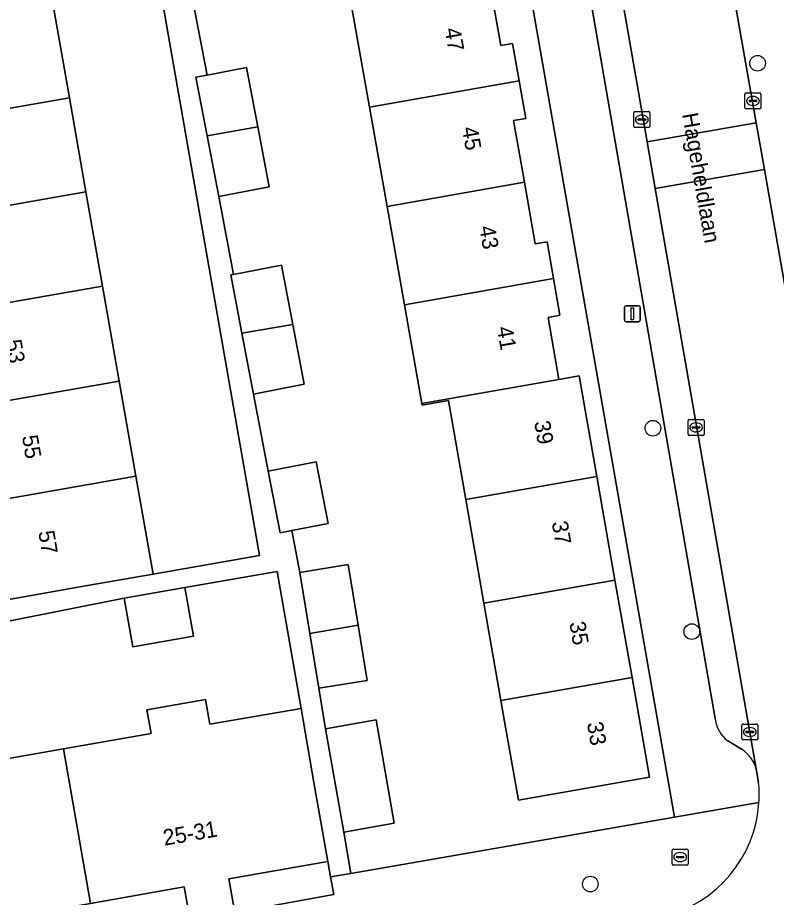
# Model space of a CAD drawing. Extents: x 162879 to 165540, y 384011 to 385181.
# Drawn here: x 164434.1 to 164481.6, y 384437.1 to 384492.1 of the extents above; entities that cross this region are included whole.
import ezdxf

# ---------------------------------------------------------------- set-up
doc = ezdxf.new("R2010")
doc.units = 0
for name, color, linetype in [('IMGEO_Boom', 7, 'Continuous'), ('IMGEO_Brandkraan', 7, 'Continuous'), ('IMGEO_Erf', 7, 'Continuous'), ('IMGEO_Kolk', 7, 'Continuous'), ('IMGEO_Lichtmast', 7, 'Continuous'), ('IMGEO_Openbare_ruimte_label', 7, 'Continuous'), ('IMGEO_Pand', 7, 'Continuous'), ('IMGEO_Pand_nummerreeks', 7, 'Continuous'), ('IMGEO_Parkeervlak_open', 7, 'Continuous'), ('IMGEO_Rijbaan_lokaal_gesloten', 7, 'Continuous'), ('IMGEO_Rijbaan_lokaal_open', 7, 'Continuous'), ('IMGEO_Voetpad_open', 7, 'Continuous')]:
    doc.layers.add(name, color=color, linetype=linetype)

msp = doc.modelspace()

# ---------------------------------------------------------------- linework, layer by layer
at = {"layer": 'IMGEO_Boom'}
for centre in [(164480.392, 384489.234), (164473.835, 384466.407), (164476.273, 384453.68), (164469.919, 384437.886)]:
    msp.add_circle(centre, 0.489, dxfattribs=at)
at = {"layer": 'IMGEO_Brandkraan'}
for p, q in [((164475.042, 384439.15), (164475.042, 384440.002)), ((164475.117, 384440.076), (164475.969, 384440.076)), ((164475.53, 384439.856), (164475.555, 384439.856)), ((164476.043, 384440.002), (164476.043, 384439.15)), ((164475.969, 384439.076), (164475.117, 384439.076)), ((164475.301, 384439.57), (164475.301, 384439.582)), ((164475.739, 384439.533), (164475.341, 384439.533)), ((164475.344, 384439.619), (164475.742, 384439.619)), ((164475.553, 384439.296), (164475.528, 384439.296)), ((164475.785, 384439.582), (164475.785, 384439.57))]:
    msp.add_line(p, q, dxfattribs=at)
for points in [[(164475.042, 384439.15), (164475.042, 384440.002)], [(164475.117, 384440.076), (164475.969, 384440.076)], [(164476.043, 384440.002), (164476.043, 384439.15)], [(164475.969, 384439.076), (164475.117, 384439.076)]]:
    msp.add_lwpolyline(points, dxfattribs=at)
for centre, radius, start, end in [((164475.119, 384440), 0.0765, 91.552, 178.448), ((164475.119, 384440), 0.0765, 91.552, 178.448), ((164475.967, 384440), 0.0765, 1.552, 88.448), ((164475.967, 384440), 0.0765, 1.552, 88.448), ((164475.119, 384439.152), 0.0765, 181.552, 268.448), ((164475.119, 384439.152), 0.0765, 181.552, 268.448), ((164475.341, 384439.579), 0.0403, 85.8775, 175.7526), ((164475.338, 384439.569), 0.0366, 178.938, 274.7102), ((164475.742, 384439.576), 0.043, 264.8664, 352.4533), ((164475.746, 384439.581), 0.0386, 1.7309, 96.639), ((164475.967, 384439.152), 0.0765, 271.552, 358.448), ((164475.967, 384439.152), 0.0765, 271.552, 358.448)]:
    msp.add_arc(centre, radius, start, end, dxfattribs=at)
for centre, major_axis, ratio, start_param, end_param in [((164475.529, 384439.576), (-0.387, 0.002), 0.722429, 4.712389, 7.853982), ((164475.554, 384439.576), (-0.39, 0.002), 0.717154, 1.570796, 4.712389)]:
    msp.add_ellipse(centre, major_axis=major_axis, ratio=ratio, start_param=start_param, end_param=end_param, dxfattribs=at)
at = {"layer": 'IMGEO_Erf'}
for points in [[(164444.962, 384493.601), (164445.938, 384488.49), (164448.403, 384488.961), (164449.108, 384485.264), (164449.825, 384481.512), (164446.655, 384480.907), (164447.587, 384476.027), (164450.588, 384476.6), (164451.294, 384472.902), (164452.01, 384469.151), (164448.84, 384468.546), (164449.76, 384463.725), (164452.767, 384464.299), (164453.503, 384460.442), (164451.235, 384460.009), (164451.739, 384457.373), (164454.764, 384457.871), (164455.387, 384454.091), (164455.957, 384450.632), (164452.932, 384450.134), (164453.351, 384447.597), (164456.514, 384448.153), (164457.647, 384441.697), (164454.484, 384441.142), (164454.937, 384438.56), (164475.184, 384442.064), (164465.058, 384500)], [(164463.633, 384494.225), (164464.314, 384490.347), (164465.055, 384490.477), (164465.467, 384488.132), (164465.878, 384485.788), (164465.112, 384485.653), (164465.789, 384481.792), (164466.467, 384477.93), (164467.214, 384478.061), (164467.617, 384475.765), (164468.02, 384473.469), (164467.277, 384473.339), (164467.957, 384469.462), (164469.22, 384469.683), (164470.324, 384463.394), (164471.461, 384456.91), (164472.53, 384450.821), (164473.627, 384444.569), (164465.421, 384443.129), (164464.557, 384448.054), (164464.324, 384449.382), (164463.255, 384455.471), (164462.117, 384461.954), (164461.032, 384468.134), (164459.392, 384467.846), (164459.372, 384467.959), (164458.282, 384474.128), (164457.193, 384480.285), (164456.097, 384486.489), (164454.997, 384492.711)]]:
    msp.add_lwpolyline(points, dxfattribs=at)
for points in [[(164442.546, 384457.274), (164449.211, 384458.444), (164442.923, 384494.279), (164436.257, 384493.109), (164437.315, 384487.079), (164438.349, 384481.19), (164439.384, 384475.291), (164440.426, 384469.356), (164441.471, 384463.4)], [(164426.147, 384452.968), (164420.386, 384451.919), (164421.531, 384445.1), (164421.758, 384443.749), (164427.489, 384444.755), (164427.234, 384446.208), (164431.072, 384446.881), (164431.337, 384445.371), (164436.931, 384446.353), (164442.423, 384447.317), (164442.164, 384448.798), (164445.832, 384449.442), (164446.105, 384447.885), (164451.814, 384448.879), (164450.322, 384457.449), (164444.535, 384456.441), (164445.069, 384453.404), (164441.283, 384452.739), (164440.749, 384455.776), (164429.799, 384453.609), (164430.262, 384450.973), (164426.61, 384450.332)], [(164453.854, 384437.245), (164453.657, 384438.339), (164453.483, 384439.308), (164447.293, 384438.222), (164447.663, 384436.112)], [(164432.802, 384433.518), (164444.872, 384435.622), (164444.505, 384437.714), (164438.629, 384436.683), (164432.437, 384435.596)]]:
    msp.add_lwpolyline(points, close=True, dxfattribs=at)
at = {"layer": 'IMGEO_Kolk'}
for p, q in [((164479.598, 384486.456), (164479.598, 384487.308)), ((164479.673, 384487.382), (164480.525, 384487.382)), ((164480.086, 384487.162), (164480.111, 384487.162)), ((164480.599, 384487.308), (164480.599, 384486.456)), ((164479.857, 384486.876), (164479.857, 384486.888)), ((164480.295, 384486.839), (164479.897, 384486.839)), ((164479.9, 384486.925), (164480.298, 384486.925)), ((164480.109, 384486.602), (164480.084, 384486.602)), ((164480.341, 384486.888), (164480.341, 384486.876)), ((164472.643, 384485.284), (164472.643, 384486.136)), ((164472.718, 384486.21), (164473.57, 384486.21)), ((164473.131, 384485.99), (164473.156, 384485.99)), ((164473.644, 384486.136), (164473.644, 384485.284)), ((164480.525, 384486.382), (164479.673, 384486.382)), ((164472.902, 384485.704), (164472.902, 384485.716)), ((164473.34, 384485.667), (164472.942, 384485.667)), ((164472.945, 384485.753), (164473.343, 384485.753)), ((164473.154, 384485.43), (164473.129, 384485.43)), ((164473.386, 384485.716), (164473.386, 384485.704)), ((164473.57, 384485.21), (164472.718, 384485.21)), ((164476.04, 384466.031), (164476.04, 384466.883)), ((164476.115, 384466.957), (164476.967, 384466.957)), ((164476.528, 384466.737), (164476.553, 384466.737)), ((164477.041, 384466.883), (164477.041, 384466.031)), ((164476.299, 384466.451), (164476.299, 384466.463)), ((164476.737, 384466.414), (164476.339, 384466.414)), ((164476.342, 384466.5), (164476.74, 384466.5)), ((164476.551, 384466.177), (164476.526, 384466.177)), ((164476.783, 384466.463), (164476.783, 384466.451)), ((164476.967, 384465.957), (164476.115, 384465.957)), ((164479.478, 384447.902), (164480.33, 384447.902)), ((164479.403, 384446.976), (164479.403, 384447.828)), ((164479.662, 384447.396), (164479.662, 384447.408)), ((164480.1, 384447.359), (164479.702, 384447.359)), ((164479.705, 384447.445), (164480.103, 384447.445)), ((164479.891, 384447.682), (164479.916, 384447.682)), ((164480.146, 384447.408), (164480.146, 384447.396)), ((164480.404, 384447.828), (164480.404, 384446.976)), ((164480.33, 384446.902), (164479.478, 384446.902)), ((164479.914, 384447.122), (164479.889, 384447.122))]:
    msp.add_line(p, q, dxfattribs=at)
for points in [[(164479.598, 384486.456), (164479.598, 384487.308)], [(164479.673, 384487.382), (164480.525, 384487.382)], [(164480.599, 384487.308), (164480.599, 384486.456)], [(164472.643, 384485.284), (164472.643, 384486.136)], [(164472.718, 384486.21), (164473.57, 384486.21)], [(164473.644, 384486.136), (164473.644, 384485.284)], [(164480.525, 384486.382), (164479.673, 384486.382)], [(164473.57, 384485.21), (164472.718, 384485.21)], [(164476.04, 384466.031), (164476.04, 384466.883)], [(164476.115, 384466.957), (164476.967, 384466.957)], [(164477.041, 384466.883), (164477.041, 384466.031)], [(164476.967, 384465.957), (164476.115, 384465.957)], [(164479.478, 384447.902), (164480.33, 384447.902)], [(164479.403, 384446.976), (164479.403, 384447.828)], [(164480.404, 384447.828), (164480.404, 384446.976)], [(164480.33, 384446.902), (164479.478, 384446.902)]]:
    msp.add_lwpolyline(points, dxfattribs=at)
for centre, radius, start, end in [((164479.675, 384487.306), 0.0765, 91.552, 178.448), ((164479.675, 384487.306), 0.0765, 91.552, 178.448), ((164480.523, 384487.306), 0.0765, 1.552, 88.448), ((164480.523, 384487.306), 0.0765, 1.552, 88.448), ((164479.675, 384486.458), 0.0765, 181.552, 268.448), ((164479.675, 384486.458), 0.0765, 181.552, 268.448), ((164479.897, 384486.885), 0.0403, 85.8775, 175.7526), ((164479.894, 384486.875), 0.0366, 178.938, 274.7102), ((164480.298, 384486.882), 0.043, 264.8664, 352.4533), ((164480.302, 384486.887), 0.0386, 1.7309, 96.639), ((164480.523, 384486.458), 0.0765, 271.552, 358.448), ((164480.523, 384486.458), 0.0765, 271.552, 358.448), ((164472.72, 384486.134), 0.0765, 91.552, 178.448), ((164472.72, 384486.134), 0.0765, 91.552, 178.448), ((164473.568, 384486.134), 0.0765, 1.552, 88.448), ((164473.568, 384486.134), 0.0765, 1.552, 88.448), ((164472.942, 384485.713), 0.0403, 85.8775, 175.7526), ((164472.939, 384485.703), 0.0366, 178.938, 274.7102), ((164473.343, 384485.71), 0.043, 264.8664, 352.4533), ((164473.347, 384485.715), 0.0386, 1.7309, 96.639), ((164472.72, 384485.286), 0.0765, 181.552, 268.448), ((164472.72, 384485.286), 0.0765, 181.552, 268.448), ((164473.568, 384485.286), 0.0765, 271.552, 358.448), ((164473.568, 384485.286), 0.0765, 271.552, 358.448), ((164476.117, 384466.881), 0.0765, 91.552, 178.448), ((164476.117, 384466.881), 0.0765, 91.552, 178.448), ((164476.965, 384466.881), 0.0765, 1.552, 88.448), ((164476.965, 384466.881), 0.0765, 1.552, 88.448), ((164476.339, 384466.46), 0.0403, 85.8775, 175.7526), ((164476.336, 384466.45), 0.0366, 178.938, 274.7102), ((164476.74, 384466.457), 0.043, 264.8664, 352.4533), ((164476.744, 384466.462), 0.0386, 1.7309, 96.639), ((164476.117, 384466.033), 0.0765, 181.552, 268.448), ((164476.117, 384466.033), 0.0765, 181.552, 268.448), ((164476.965, 384466.033), 0.0765, 271.552, 358.448), ((164476.965, 384466.033), 0.0765, 271.552, 358.448), ((164479.48, 384447.826), 0.0765, 91.552, 178.448), ((164479.48, 384447.826), 0.0765, 91.552, 178.448), ((164480.328, 384447.826), 0.0765, 1.552, 88.448), ((164480.328, 384447.826), 0.0765, 1.552, 88.448), ((164479.702, 384447.405), 0.0403, 85.8775, 175.7526), ((164479.699, 384447.395), 0.0366, 178.938, 274.7102), ((164480.103, 384447.402), 0.043, 264.8664, 352.4533), ((164480.107, 384447.407), 0.0386, 1.7309, 96.639), ((164479.48, 384446.978), 0.0765, 181.552, 268.448), ((164479.48, 384446.978), 0.0765, 181.552, 268.448), ((164480.328, 384446.978), 0.0765, 271.552, 358.448), ((164480.328, 384446.978), 0.0765, 271.552, 358.448)]:
    msp.add_arc(centre, radius, start, end, dxfattribs=at)
for centre, major_axis, ratio, start_param, end_param in [((164480.085, 384486.882), (-0.387, 0.002), 0.722429, 4.712389, 7.853982), ((164480.11, 384486.882), (-0.39, 0.002), 0.717154, 1.570796, 4.712389), ((164473.13, 384485.71), (-0.387, 0.002), 0.722429, 4.712389, 7.853982), ((164473.155, 384485.71), (-0.39, 0.002), 0.717154, 1.570796, 4.712389), ((164476.527, 384466.457), (-0.387, 0.002), 0.722429, 4.712389, 7.853982), ((164476.552, 384466.457), (-0.39, 0.002), 0.717154, 1.570796, 4.712389), ((164479.89, 384447.402), (-0.387, 0.002), 0.722429, 4.712389, 7.853982), ((164479.915, 384447.402), (-0.39, 0.002), 0.717154, 1.570796, 4.712389)]:
    msp.add_ellipse(centre, major_axis=major_axis, ratio=ratio, start_param=start_param, end_param=end_param, dxfattribs=at)
at = {"layer": 'IMGEO_Lichtmast'}
for p, q in [((164472.054, 384473.17), (164472.054, 384473.97)), ((164472.054, 384473.97), (164472.054, 384473.17)), ((164472.154, 384474.07), (164472.944, 384474.07)), ((164472.944, 384474.07), (164472.154, 384474.07)), ((164473.044, 384473.97), (164473.044, 384473.17)), ((164473.044, 384473.17), (164473.044, 384473.97)), ((164472.944, 384473.07), (164472.154, 384473.07)), ((164472.154, 384473.07), (164472.944, 384473.07))]:
    msp.add_line(p, q, dxfattribs=at)
msp.add_lwpolyline([(164472.474, 384473.945), (164472.624, 384473.945), (164472.624, 384473.195), (164472.474, 384473.195), (164472.474, 384473.945)], dxfattribs=at)
for centre, start, end in [((164472.154, 384473.97), 90, 180), ((164472.154, 384473.97), 90, 180), ((164472.944, 384473.97), 0, 90), ((164472.944, 384473.97), 360, 90), ((164472.154, 384473.17), 180, 270), ((164472.154, 384473.17), 180, 270), ((164472.944, 384473.17), 270, 0), ((164472.944, 384473.17), 270, 0)]:
    msp.add_arc(centre, 0.1, start, end, dxfattribs=at)
at = {"layer": 'IMGEO_Pand'}
for points in [[(164454.997, 384492.711), (164456.097, 384486.489), (164465.467, 384488.132), (164465.055, 384490.477), (164464.314, 384490.347), (164463.633, 384494.225)], [(164423.32, 384484.64), (164437.315, 384487.079), (164436.257, 384493.109), (164432.311, 384492.416), (164427.38, 384491.551), (164427.95, 384488.299), (164422.835, 384487.402)], [(164448.403, 384488.961), (164445.938, 384488.49), (164445.233, 384488.356), (164445.93, 384484.706), (164449.108, 384485.264)], [(164457.193, 384480.285), (164465.789, 384481.792), (164465.112, 384485.653), (164465.878, 384485.788), (164465.467, 384488.132), (164456.097, 384486.489)], [(164438.349, 384481.19), (164437.315, 384487.079), (164423.32, 384484.64), (164423.804, 384481.882), (164428.889, 384482.775), (164429.44, 384479.638)], [(164449.108, 384485.264), (164445.93, 384484.706), (164446.655, 384480.907), (164449.825, 384481.512)], [(164457.193, 384480.285), (164458.282, 384474.128), (164467.617, 384475.765), (164467.214, 384478.061), (164466.467, 384477.93), (164465.789, 384481.792)], [(164439.384, 384475.291), (164438.349, 384481.19), (164429.44, 384479.638), (164429.99, 384476.501), (164424.891, 384475.606), (164425.375, 384472.85)], [(164450.588, 384476.6), (164447.587, 384476.027), (164447.418, 384475.995), (164448.115, 384472.345), (164451.294, 384472.902)], [(164458.282, 384474.128), (164459.372, 384467.959), (164467.957, 384469.462), (164467.277, 384473.339), (164468.02, 384473.469), (164467.617, 384475.765)], [(164439.384, 384475.291), (164425.375, 384472.85), (164425.858, 384470.097), (164430.893, 384470.981), (164431.453, 384467.792), (164440.426, 384469.356)], [(164451.294, 384472.902), (164448.115, 384472.345), (164448.84, 384468.546), (164452.01, 384469.151)], [(164431.453, 384467.792), (164432.012, 384464.606), (164426.957, 384463.718), (164427.442, 384460.955), (164441.471, 384463.4), (164440.426, 384469.356)], [(164462.117, 384461.954), (164470.324, 384463.394), (164469.22, 384469.683), (164467.957, 384469.462), (164459.372, 384467.959), (164459.392, 384467.846), (164461.032, 384468.134)], [(164449.76, 384463.725), (164450.497, 384459.868), (164451.235, 384460.009), (164453.503, 384460.442), (164452.767, 384464.299)], [(164441.471, 384463.4), (164427.442, 384460.955), (164427.927, 384458.191), (164432.935, 384459.07), (164433.528, 384455.692), (164438.453, 384456.556), (164442.546, 384457.274)], [(164463.255, 384455.471), (164471.461, 384456.91), (164470.324, 384463.394), (164462.117, 384461.954)], [(164454.764, 384457.871), (164451.739, 384457.373), (164452.367, 384453.562), (164455.387, 384454.091)], [(164463.255, 384455.471), (164464.324, 384449.382), (164472.53, 384450.821), (164471.461, 384456.91)], [(164441.283, 384452.739), (164445.069, 384453.404), (164444.535, 384456.441), (164440.749, 384455.776)], [(164455.387, 384454.091), (164452.367, 384453.562), (164452.932, 384450.134), (164455.957, 384450.632)], [(164472.53, 384450.821), (164464.324, 384449.382), (164464.557, 384448.054), (164465.421, 384443.129), (164473.627, 384444.569)], [(164436.931, 384446.353), (164438.629, 384436.683), (164444.505, 384437.714), (164444.872, 384435.622), (164447.663, 384436.112), (164447.293, 384438.222), (164453.483, 384439.308), (164452.619, 384444.233), (164451.814, 384448.879), (164446.105, 384447.885), (164445.832, 384449.442), (164442.164, 384448.798), (164442.423, 384447.317)], [(164454.484, 384441.142), (164457.647, 384441.697), (164456.514, 384448.153), (164453.351, 384447.597)], [(164436.931, 384446.353), (164431.337, 384445.371), (164431.072, 384446.881), (164427.234, 384446.208), (164427.489, 384444.755), (164421.758, 384443.749), (164423.446, 384434.134), (164429.639, 384435.22), (164430.023, 384433.031), (164432.802, 384433.518), (164432.437, 384435.596), (164438.629, 384436.683)]]:
    msp.add_lwpolyline(points, close=True, dxfattribs=at)
at = {"layer": 'IMGEO_Parkeervlak_open'}
for points in [[(164480.329, 384444.976), (164473.986, 384481.412), (164473.478, 384484.329), (164470.75, 384500), (164463.341, 384543.055)], [(164461.897, 384539.486), (164463.433, 384530.639), (164464.499, 384524.504), (164468.754, 384500), (164477.727, 384448.256)], [(164478.525, 384446.845), (164479.415, 384446.297)]]:
    msp.add_lwpolyline(points, dxfattribs=at)
for centre, radius, start, end in [((164479.767, 384448.479), 2.052, 186.2293, 232.7519), ((164478.368, 384444.596), 1.997, 10.9632, 58.3955)]:
    msp.add_arc(centre, radius, start, end, dxfattribs=at)
at = {"layer": 'IMGEO_Rijbaan_lokaal_gesloten'}
msp.add_lwpolyline([(164474.019, 384521.625), (164473.454, 384525.172), (164469.81, 384546.582), (164462.936, 384545.258), (164463.341, 384543.055), (164470.75, 384500), (164473.478, 384484.329), (164480.305, 384485.513), (164477.764, 384500)], close=True, dxfattribs=at)
for points in [[(164480.816, 384482.597), (164473.986, 384481.412), (164480.329, 384444.976), (164480.456, 384444.248)], [(164487.091, 384446.82), (164480.816, 384482.597)]]:
    msp.add_lwpolyline(points, dxfattribs=at)
for centre, radius, start, end in [((164472.503, 384443.49), 7.989, 356.3728, 5.4416), ((164472.646, 384443.492), 7.846, 283.8456, 356.2949)]:
    msp.add_arc(centre, radius, start, end, dxfattribs=at)
at = {"layer": 'IMGEO_Rijbaan_lokaal_open'}
msp.add_lwpolyline([(164473.986, 384481.412), (164480.816, 384482.597), (164480.305, 384485.513), (164473.478, 384484.329)], close=True, dxfattribs=at)
at = {"layer": 'IMGEO_Voetpad_open'}
for points in [[(164457.986, 384554.738), (164462.565, 384530.369), (164459.943, 384529.915), (164459.976, 384529.706), (164460.397, 384527.059), (164461.098, 384522.656), (164463.572, 384508.499), (164463.821, 384507.076), (164465.058, 384500), (164475.184, 384442.064), (164480.476, 384442.985)], [(164469.651, 384547.52), (164469.81, 384546.582), (164473.454, 384525.172), (164473.947, 384525.251), (164474.512, 384521.704), (164474.019, 384521.625), (164477.764, 384500), (164480.305, 384485.513), (164480.816, 384482.597), (164487.091, 384446.82)], [(164477.727, 384448.256), (164468.754, 384500), (164464.499, 384524.504), (164464.007, 384524.418), (164462.941, 384530.553), (164463.433, 384530.639), (164461.897, 384539.486)], [(164432.311, 384492.416), (164436.257, 384493.109), (164442.923, 384494.279), (164449.211, 384458.444), (164442.546, 384457.274), (164438.453, 384456.556), (164433.528, 384455.692)], [(164429.799, 384453.609), (164440.749, 384455.776), (164444.535, 384456.441), (164450.322, 384457.449), (164451.814, 384448.879), (164452.619, 384444.233), (164453.483, 384439.308), (164453.657, 384438.339), (164454.937, 384438.56), (164454.484, 384441.142), (164453.351, 384447.597), (164452.932, 384450.134), (164452.367, 384453.562), (164451.739, 384457.373), (164451.235, 384460.009), (164450.497, 384459.868), (164449.76, 384463.725), (164448.84, 384468.546), (164448.115, 384472.345), (164447.418, 384475.995), (164447.587, 384476.027), (164446.655, 384480.907), (164445.93, 384484.706), (164445.233, 384488.356), (164445.938, 384488.49), (164444.962, 384493.601)], [(164479.415, 384446.297), (164478.525, 384446.845)], [(164480.456, 384444.248), (164480.329, 384444.976)], [(164480.476, 384442.985), (164475.184, 384442.064), (164454.937, 384438.56), (164453.657, 384438.339), (164453.854, 384437.245), (164447.663, 384436.112), (164444.872, 384435.622), (164432.802, 384433.518)]]:
    msp.add_lwpolyline(points, dxfattribs=at)
for centre, radius, start, end in [((164479.767, 384448.479), 2.052, 186.2293, 232.7519), ((164478.368, 384444.596), 1.997, 10.9632, 58.3955), ((164472.503, 384443.49), 7.989, 356.3728, 5.4416), ((164472.646, 384443.492), 7.846, 283.8456, 356.2949)]:
    msp.add_arc(centre, radius, start, end, dxfattribs=at)

# ---------------------------------------------------------------- texts
at = {"layer": 'IMGEO_Openbare_ruimte_label'}
msp.add_text('Hageheldlaan', height=1, rotation=279.9615, dxfattribs=at).set_placement((164475.66, 384486.052))
at = {"layer": 'IMGEO_Pand_nummerreeks'}
for s, rotation, p in [('47', 279.9156, (164460.796, 384491.381)), ('45', 279.9156, (164461.878, 384485.189)), ('43', 279.9156, (164462.961, 384478.997)), ('41', 279.9156, (164464.062, 384472.694)), ('53', 279.7287, (164433.311, 384471.873)), ('39', 279.9529, (164466.398, 384466.791)), ('55', 279.7287, (164434.335, 384465.897)), ('37', 279.9529, (164467.499, 384460.512)), ('57', 279.7287, (164435.36, 384459.92)), ('35', 279.9529, (164468.601, 384454.234)), ('33', 279.9529, (164469.703, 384447.955)), ('25-31', 9.9601, (164443.263, 384440.284))]:
    msp.add_text(s, height=1, rotation=rotation, dxfattribs=at).set_placement(p)

doc.saveas('drawing.dxf')
